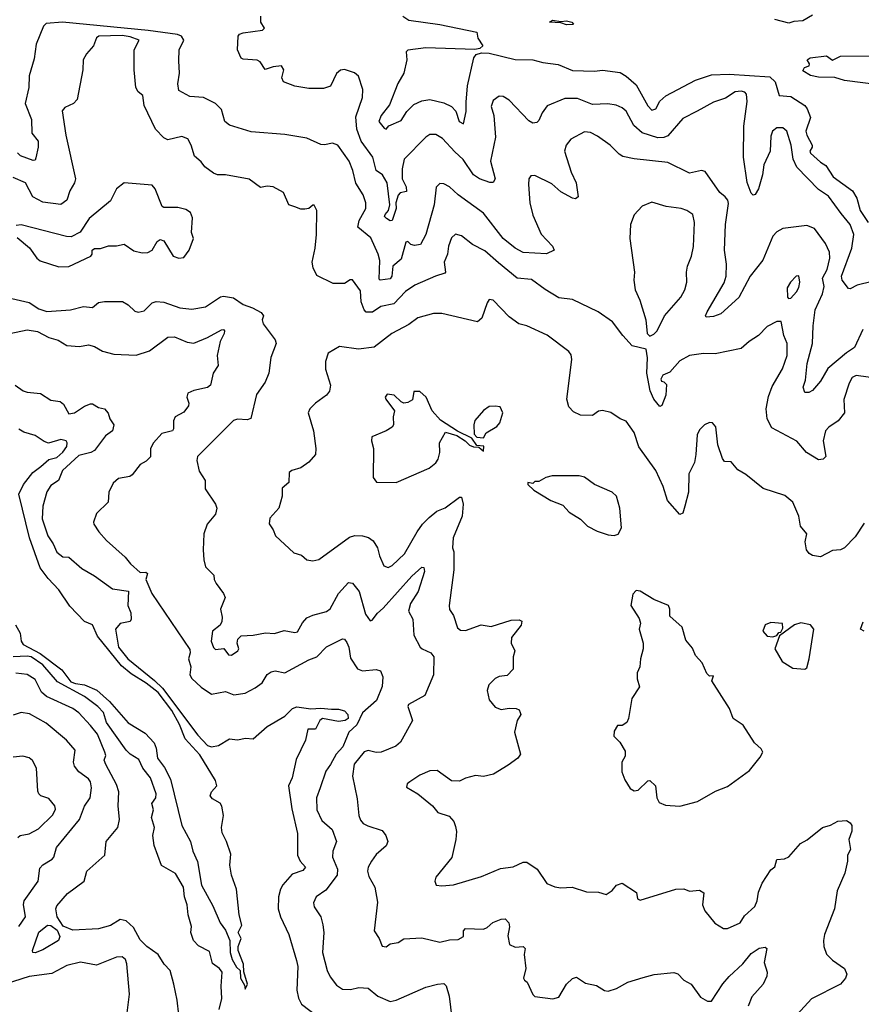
# Model space of a CAD drawing. Extents: x 1552033 to 1694788, y 811965 to 917215.
# Tile 448 of 632: x 1666688 to 1670930, y 856794 to 861758. Entities that reach past the tile are written whole.
import ezdxf

# ---------------------------------------------------------------- set-up
doc = ezdxf.new("R2010")
doc.units = 0

msp = doc.modelspace()

# ---------------------------------------------------------------- linework, layer by layer
at = {"layer": '0CON20XD'}
for points in [[(1670985, 860438.1), (1670910.2, 860419.8), (1670875, 860400), (1670865, 860401.6), (1670834.2, 860444.2), (1670830, 860465), (1670882.8, 860605), (1670892.8, 860675), (1670875, 860725.6), (1670829.5, 860780.5), (1670765, 860867.1), (1670715, 860900.8), (1670604.6, 861014.6), (1670587.1, 861055), (1670576.9, 861125), (1670555.4, 861195.4), (1670535, 861213.1), (1670505, 861212.2), (1670483.5, 861195), (1670475, 861170), (1670471.1, 861095), (1670439.5, 861025), (1670432.2, 860975), (1670412, 860905), (1670395, 860876.7), (1670385, 860872.5), (1670375, 860882.5), (1670355, 860937.5), (1670335.8, 861065), (1670339, 861221), (1670355.3, 861345), (1670351.3, 861381.3), (1670342.6, 861392.6), (1670325, 861397.9), (1670295, 861394.5), (1670245, 861362.5), (1670185, 861341.2), (1670103.4, 861296.6), (1670031.3, 861258.7), (1669955, 861172.7), (1669935, 861163.2), (1669905, 861162), (1669825, 861187.5), (1669784, 861224), (1669745, 861295.6), (1669725, 861313.3), (1669695, 861326.7), (1669652.8, 861332.8), (1669575, 861330), (1669500.2, 861360.2), (1669435, 861359.6), (1669346.9, 861323.1), (1669321.7, 861288.3), (1669305, 861248.8), (1669295, 861240), (1669275, 861236), (1669255, 861247.5), (1669155, 861351.1), (1669125, 861370.6), (1669105, 861372.5), (1669075, 861350), (1669065, 861320), (1669077.1, 861275), (1669085.8, 861165), (1669061.8, 861045), (1669084.2, 860955), (1669075, 860936.7), (1669057.1, 860937.1), (1669005, 860955.4), (1668975, 860976.2), (1668923.4, 861053.4), (1668880.7, 861090.7), (1668819.4, 861159.4), (1668785, 861178.1), (1668755, 861178.6), (1668735, 861165.6), (1668625.4, 861055), (1668615.3, 861005), (1668615.3, 860955.3), (1668635.8, 860915), (1668638.3, 860891.7), (1668605, 860885.3), (1668595, 860872.5), (1668583.3, 860835), (1668586, 860805), (1668565, 860745.5), (1668555, 860743.1), (1668536.6, 860755), (1668527.4, 860765), (1668529.6, 860775), (1668547.5, 860795), (1668553, 860825), (1668539.7, 860935), (1668515.9, 860975.9), (1668485, 860997.8), (1668468.4, 861065), (1668409.5, 861145), (1668387, 861205), (1668382.8, 861267.3), (1668415.8, 861365.8), (1668416.7, 861405), (1668395, 861472.5), (1668375, 861490), (1668325, 861506.7), (1668305, 861503.3), (1668285, 861486.7), (1668255, 861422.5), (1668219.5, 861410.5), (1668145, 861410.6), (1668075, 861421.9), (1668017.5, 861445), (1668010, 861465), (1668018.8, 861505), (1668007.5, 861525), (1667965, 861520), (1667925, 861506.2), (1667900, 861545), (1667885, 861554.2), (1667815, 861558), (1667805, 861564), (1667785.5, 861605.5), (1667788.2, 861675), (1667795.8, 861685), (1667815, 861692), (1667912.5, 861705), (1667922.5, 861715), (1667902.5, 861745), (1667902.5, 861775)], [(1668618.9, 861775), (1668650, 861755), (1668805, 861732.7), (1668992.5, 861695), (1668997.5, 861665), (1669022.5, 861625), (1669007.3, 861612.7), (1668982.3, 861607.7), (1668735, 861615.2), (1668645, 861604.5), (1668635.5, 861595), (1668639.6, 861555), (1668625, 861488), (1668593.6, 861436.4), (1668551.9, 861328.1), (1668510, 861275), (1668498.6, 861245), (1668525, 861210), (1668535, 861206.2), (1668548.2, 861221.8), (1668610.2, 861249.8), (1668639.1, 861295), (1668675, 861329.5), (1668715, 861348.5), (1668754.6, 861355.4), (1668825, 861338.8), (1668865, 861320), (1668886.5, 861296.5), (1668902.9, 861245), (1668925, 861232.5), (1668937.7, 861295), (1668938.1, 861341.9), (1668945.3, 861424.7), (1668976.9, 861565), (1668988.3, 861581.7), (1669015, 861590.4), (1669055, 861589.6), (1669185, 861556.4), (1669275, 861555.8), (1669325, 861541.1), (1669401.8, 861531.8), (1669475, 861500.9), (1669585, 861498.5), (1669625, 861503.1), (1669715, 861490.8), (1669745, 861473.2), (1669795, 861428.7), (1669855, 861323.2), (1669875, 861301.9), (1669895, 861308.2), (1669915, 861347.1), (1669945, 861373), (1670095, 861452.8), (1670175, 861479.6), (1670265, 861483.1), (1670469.5, 861469.5), (1670496.4, 861445), (1670516.1, 861376.1), (1670575, 861370.8), (1670645, 861325.5), (1670658.2, 861308.2), (1670674.4, 861265), (1670651, 861195), (1670655.2, 861175), (1670681.8, 861125), (1670683.3, 861115), (1670670.4, 861095), (1670674.2, 861085), (1670725, 861038.5), (1670752.1, 861022.1), (1670788.1, 860965), (1670886.7, 860895), (1670907.7, 860857.7), (1670925, 860795.6), (1670964.4, 860735)], [(1670685, 861779.6), (1670635, 861751.6), (1670591, 861749), (1670565, 861739.4), (1670495, 861758.1)], [(1670243.8, 860863.8), (1670216.6, 860886.6), (1670142.7, 860992.7), (1670125, 860998), (1670065, 860984.4), (1669955, 861037.1), (1669785, 861055.9), (1669728, 861068), (1669709.3, 861079.3), (1669665, 861124.4), (1669599.9, 861169.9), (1669565, 861188.2), (1669535, 861191.8), (1669465.3, 861154.7), (1669442.2, 861125), (1669433.5, 861095), (1669468.4, 860988.4), (1669493.1, 860935), (1669503.3, 860865), (1669490, 860855), (1669475, 860857.5), (1669415, 860890.4), (1669370.6, 860930.6), (1669285, 860971.4), (1669265, 860971.2), (1669254.4, 860955.6), (1669253.2, 860926.8), (1669260, 860835), (1669275, 860771.9), (1669315.7, 860675.7), (1669373.8, 860615), (1669382.5, 860595), (1669343.6, 860576.4), (1669225, 860584.5), (1669185, 860606.2), (1669124.6, 860655), (1669025, 860782.1), (1668897.5, 860875), (1668855, 860915.7), (1668825, 860930.8), (1668805, 860932), (1668786.9, 860913.1), (1668776.3, 860823.7), (1668735, 860674.2), (1668708.9, 860625), (1668678.7, 860618.7), (1668660, 860625), (1668645, 860640), (1668635, 860636.7), (1668610, 860550), (1668568.8, 860515), (1668563.2, 860465), (1668555, 860451.6), (1668505, 860444.7), (1668499.3, 860449.3), (1668503.9, 860543.9), (1668495.5, 860575), (1668457.6, 860657.6), (1668391.7, 860711.7), (1668398.6, 860745), (1668432, 860805), (1668432.8, 860835), (1668418.5, 860875), (1668382.9, 860932.9), (1668367.9, 860997.9), (1668348.9, 861045), (1668290.8, 861125), (1668265, 861135.6), (1668225, 861126.7), (1668205, 861128.5), (1668135, 861160.9), (1668025, 861179.5), (1667855, 861192.4), (1667745, 861226.2), (1667721.9, 861245), (1667705.7, 861305), (1667674.4, 861335), (1667615, 861365.3), (1667545, 861370.4), (1667489.8, 861399.8), (1667484.4, 861435), (1667492.8, 861487.3), (1667489.9, 861549.9), (1667491.6, 861605), (1667515.4, 861655), (1667504, 861674), (1667482.8, 861682.8), (1667335, 861703.7), (1666904.2, 861745.8), (1666821.2, 861738.8), (1666807.5, 861725), (1666770.9, 861635), (1666760.6, 861559.4), (1666735.8, 861474.2), (1666734.5, 861415), (1666714.6, 861335), (1666747.7, 861255), (1666749.5, 861185), (1666780, 861145), (1666780.5, 861115), (1666769.6, 861060.4), (1666765, 861048.8), (1666755, 861047.1), (1666691.9, 861071.9), (1666676.1, 861086.1)], [(1669445, 861732), (1669415, 861741.8), (1669358, 861745), (1669374.2, 861755.8), (1669415, 861748.8), (1669445, 861752.1), (1669471.4, 861745), (1669480, 861735), (1669475, 861734), (1669445, 861732)], [(1671025, 859946.4), (1670905, 859963.6), (1670885, 859952.9), (1670870, 859925), (1670843, 859843), (1670845.6, 859775), (1670814, 859736), (1670766.3, 859703.7), (1670750, 859685), (1670738.9, 859635), (1670751.4, 859555), (1670738.2, 859541.8), (1670715, 859538.1), (1670654.2, 859575), (1670605, 859632.1), (1670479.6, 859699.6), (1670455.3, 859745), (1670450.9, 859795), (1670462.2, 859857.8), (1670481.6, 859908.4), (1670533.4, 859996.6), (1670556.7, 860065), (1670556.5, 860125), (1670539.4, 860165), (1670526.7, 860236.7), (1670505, 860236.7), (1670455, 860210), (1670412, 860165), (1670365, 860135.6), (1670325, 860100), (1670193, 860073), (1670135, 860074.5), (1670065, 860064.5), (1670015, 860037.8), (1669965, 859980.9), (1669930, 859965), (1669920, 859945), (1669922.5, 859935), (1669935, 859932), (1669947.7, 859917.7), (1669945.5, 859865), (1669925, 859813.3), (1669915, 859806.7), (1669884.4, 859845), (1669866.4, 859886.4), (1669849.5, 859975), (1669853.2, 860053.2), (1669845, 860096.2), (1669775, 860114), (1669728, 860165), (1669676.2, 860235), (1669603.5, 860285), (1669475, 860346.5), (1669405, 860355.6), (1669336.9, 860396.9), (1669268.3, 860448.3), (1669195, 860453.8), (1669101.9, 860531.9), (1669031.7, 860591.7), (1668970, 860625), (1668915, 860668.1), (1668885, 860675.6), (1668865, 860658), (1668849.2, 860615), (1668843.8, 860576.2), (1668827.3, 860535), (1668834.5, 860485.5), (1668830.9, 860479.1), (1668784.2, 860465), (1668680.3, 860419.7), (1668632, 860388), (1668574.4, 860325), (1668509, 860311), (1668466.8, 860283.2), (1668435, 860283.8), (1668424.3, 860294.3), (1668408.6, 860335), (1668405, 860390), (1668365, 860446), (1668353.2, 860446.8), (1668325, 860428), (1668268.3, 860428.3), (1668185, 860467.5), (1668166.8, 860506.8), (1668162.9, 860535), (1668177.8, 860605), (1668184.2, 860674.2), (1668185.8, 860795.8), (1668171.7, 860821.7), (1668165, 860822.5), (1668145, 860806.2), (1668125, 860802.9), (1668105, 860803.1), (1668075, 860814.2), (1668043.8, 860825), (1668016.9, 860886.9), (1667965, 860914.4), (1667935, 860918.1), (1667902.1, 860912.1), (1667845, 860953.6), (1667725, 860974.6), (1667685, 860975.6), (1667665, 860983.5), (1667621.2, 861015), (1667601.7, 861041.7), (1667569.5, 861069.5), (1667552.5, 861125), (1667535, 861156.9), (1667505, 861169.5), (1667435, 861151.9), (1667415, 861161.9), (1667372.9, 861205), (1667316, 861325), (1667308.8, 861375), (1667285, 861393.3), (1667273.6, 861415), (1667264.3, 861504.3), (1667264.7, 861605), (1667290, 861655), (1667245, 861671.2), (1667205, 861677.2), (1667086.2, 861675), (1667074.5, 861665.5), (1667060, 861625), (1667024.5, 861585.5), (1667006.9, 861555), (1667005.5, 861505), (1666976.9, 861355), (1666958.8, 861335), (1666914.6, 861315.4), (1666902.6, 861297.4), (1666919.6, 861175), (1666968.8, 860955), (1666964.7, 860935), (1666940, 860895), (1666925, 860847.5), (1666895, 860825.5), (1666805, 860836.9), (1666753.7, 860863.7), (1666717.1, 860935), (1666655, 860961.9)], [(1671175, 861408.9), (1670845, 861451.1), (1670796.2, 861466.2), (1670715, 861467.9), (1670675, 861476.9), (1670635, 861500), (1670644.2, 861515.8), (1670666.7, 861525), (1670670, 861535), (1670657.5, 861555), (1670672.5, 861565), (1670755, 861575.7), (1670785, 861552.7), (1670825, 861574), (1671063.3, 861575)], [(1666885, 860510.9), (1666935, 860514), (1667046.7, 860565), (1667053.3, 860575), (1667053.3, 860595), (1667065, 860603.3), (1667095, 860603.3), (1667135, 860618), (1667175, 860617.1), (1667215, 860626.2), (1667263, 860593), (1667305, 860582.5), (1667333.2, 860583.2), (1667355.8, 860595), (1667381.2, 860638.8), (1667395, 860650), (1667415, 860642.5), (1667461.2, 860565), (1667490, 860555), (1667515, 860559.2), (1667542.5, 860595), (1667563.3, 860655), (1667553.3, 860685), (1667558.3, 860758.3), (1667549.2, 860785), (1667525, 860801.1), (1667485, 860811.1), (1667415, 860810), (1667405.9, 860815.9), (1667370.4, 860905), (1667355, 860923.5), (1667215, 860935.8), (1667175.9, 860904.1), (1667145.7, 860844.3), (1667038.2, 860755), (1666992.8, 860687.2), (1666947.3, 860662.7), (1666923.3, 860665), (1666695, 860723.3), (1666670, 860720)], [(1669865, 860162.5), (1669885, 860172.5), (1669900.5, 860189.5), (1669938.6, 860265), (1670020.5, 860359.5), (1670041.5, 860395), (1670051.5, 860435), (1670048.8, 860485), (1670053.8, 860515), (1670073.8, 860565), (1670083.6, 860613.6), (1670089.4, 860735), (1670081.4, 860775), (1670051.2, 860795), (1670022.5, 860805), (1669946.2, 860816.2), (1669875, 860838), (1669825, 860817.5), (1669785.4, 860774.6), (1669767.5, 860725), (1669762.7, 860655), (1669787.5, 860485), (1669784, 860445), (1669791.2, 860395), (1669814.1, 860344.1), (1669843.8, 860245), (1669851.2, 860175), (1669865, 860162.5)], [(1670937.3, 860195), (1670895.5, 860105), (1670855, 860078.4), (1670761.4, 859998.6), (1670725, 859935.7), (1670685, 859888), (1670665, 859877.5), (1670645, 859878.8), (1670637.7, 859905), (1670649.1, 859940.9), (1670657.1, 860025), (1670684.4, 860125), (1670687.2, 860215), (1670697.6, 860295), (1670734.8, 860375.2), (1670742.6, 860412.6), (1670734.2, 860455), (1670758.1, 860498.1), (1670771.6, 860555), (1670770, 860585), (1670749.3, 860629.3), (1670695, 860704.3), (1670655, 860720), (1670535, 860704.3), (1670505, 860687.8), (1670483.9, 860666.1), (1670434.5, 860545), (1670369.5, 860465), (1670312.4, 860357.6), (1670222, 860275), (1670185, 860260.6), (1670147.5, 860257.5), (1670144.2, 860265), (1670153.3, 860285), (1670238.3, 860431.7), (1670248.5, 860465), (1670251.3, 860525), (1670240, 860595), (1670246.5, 860725), (1670261.3, 860831.3), (1670257.8, 860847.8), (1670243.8, 860863.8)], [(1666675, 860660), (1666737, 860607), (1666774.5, 860554.5), (1666791.3, 860541.3), (1666885, 860510.9)], [(1670562.5, 860352.5), (1670575, 860353.3), (1670604, 860385), (1670615, 860407.5), (1670621.2, 860435), (1670615, 860466.7), (1670602.5, 860465), (1670573.3, 860435), (1670556.2, 860405), (1670558.3, 860358.3), (1670562.5, 860352.5)], [(1666647.9, 860352.1), (1666735, 860331.3), (1666785, 860299.7), (1666825, 860286.7), (1666944.6, 860295.4), (1667008.8, 860311.2), (1667055, 860305.8), (1667085, 860331.2), (1667115, 860336.5), (1667206.3, 860336.3), (1667235, 860320.8), (1667267.9, 860287.9), (1667285, 860282.5), (1667315, 860290.4), (1667355, 860330.5), (1667375, 860337.3), (1667415, 860332.7), (1667495, 860304.2), (1667555, 860298.8), (1667625, 860310), (1667699.8, 860360.2), (1667715, 860363.5), (1667765, 860355.4), (1667815, 860321.1), (1667862, 860305), (1667905, 860280.6), (1667916.7, 860265), (1667910, 860245), (1667915.8, 860225), (1667975, 860143.3), (1667980.8, 860125), (1667952.9, 860055), (1667942.9, 859975), (1667925, 859930), (1667882.1, 859867.9), (1667853, 859747), (1667835, 859740.2), (1667785, 859743.6), (1667765, 859736.7), (1667584.7, 859555), (1667581.1, 859535), (1667591.6, 859481.6), (1667621.9, 859435), (1667622.7, 859392.7), (1667674.2, 859315), (1667681.4, 859295), (1667675.6, 859264.4), (1667633.5, 859215), (1667616.7, 859165), (1667612.7, 859085), (1667615.6, 859035), (1667625, 859000), (1667667, 858957), (1667668, 858935), (1667677.7, 858915), (1667715.6, 858865), (1667722.9, 858845), (1667699.4, 858785), (1667708.8, 858745), (1667706.4, 858723.6), (1667697.5, 858705), (1667660, 858675), (1667653.3, 858625), (1667665, 858592.5), (1667675, 858582.5), (1667717, 858587), (1667740, 858555), (1667755, 858554.3), (1667786.9, 858575), (1667792, 858585), (1667783.3, 858615), (1667786.7, 858635), (1667805, 858652), (1667865, 858654.2), (1667926.4, 858666.4), (1667973, 858663), (1668021.4, 858678.6), (1668075, 858668.4), (1668088.8, 858671.2), (1668112.7, 858717.3), (1668135, 858741.8), (1668165, 858756), (1668235, 858774.5), (1668253.3, 858786.7), (1668295, 858865.6), (1668345, 858919.4), (1668365, 858917.1), (1668399.1, 858875), (1668430.3, 858760.3), (1668455, 858727.1), (1668465, 858730.8), (1668490.6, 858765), (1668520, 858790), (1668665, 858952.5), (1668715, 858998.1), (1668725, 858996), (1668728.6, 858975), (1668696.9, 858875), (1668657, 858815), (1668647.2, 858775), (1668670, 858735), (1668674.4, 858655), (1668706.7, 858595), (1668716, 858585), (1668760, 858565), (1668775.5, 858545.5), (1668773.1, 858455), (1668729.9, 858350.1), (1668647.5, 858305), (1668644.6, 858295), (1668667.1, 858225), (1668607.3, 858115), (1668583.3, 858095), (1668510, 858065), (1668485, 858062.9), (1668445, 858073.3), (1668425, 858067.1), (1668373.8, 858005), (1668364.7, 857944.7), (1668389.1, 857829.1), (1668396.8, 857745), (1668405, 857722.5), (1668419.2, 857705), (1668442.7, 857692.7), (1668515, 857670.6), (1668533.3, 857645), (1668544.3, 857615), (1668535, 857592), (1668485, 857548.6), (1668460.6, 857515), (1668444.7, 857485.3), (1668441.3, 857465), (1668448.2, 857438.2), (1668477.8, 857385), (1668491.7, 857308.3), (1668474.4, 857165), (1668500, 857125), (1668515, 857086.7), (1668535, 857084.3), (1668555, 857099.2), (1668595, 857105.8), (1668625, 857123.1), (1668715, 857128.2), (1668805, 857106.7), (1668855, 857118.9), (1668898.9, 857121.1), (1668924.2, 857135), (1668925.6, 857165), (1668935, 857176), (1669026.6, 857173.4), (1669045, 857180.8), (1669073, 857207), (1669115, 857223.3), (1669135, 857224.2), (1669152.9, 857205), (1669156.7, 857185), (1669148.3, 857138.3), (1669156.2, 857095), (1669185, 857081.1), (1669225, 857085.4), (1669236.4, 857075), (1669230.6, 857045), (1669240, 856975), (1669227.5, 856925), (1669232.5, 856915), (1669246.7, 856905), (1669275, 856842.5), (1669285, 856833.3), (1669375, 856821.2), (1669405, 856830), (1669445, 856896), (1669475, 856923.8), (1669495, 856931.2), (1669539.7, 856899.7), (1669595, 856888.1), (1669635, 856863.1), (1669655, 856859.4), (1669696.2, 856873.8), (1669754.2, 856905.8), (1669830.5, 856929.5), (1669885.6, 856944.4), (1669985, 856954.3), (1670005, 856947.1), (1670035, 856916.2), (1670073.3, 856895), (1670119.7, 856829.7), (1670155, 856808.8), (1670175, 856810), (1670232.8, 856897.2), (1670265, 856934.6), (1670332.4, 856997.6), (1670375, 857050), (1670415, 857076.9)], [(1670945, 859220), (1670899.4, 859150.6), (1670845, 859094.2), (1670825, 859085.6), (1670785, 859081.5), (1670725, 859050), (1670685, 859056.7), (1670667, 859067), (1670653.3, 859085), (1670647.5, 859125), (1670655.8, 859165), (1670623.3, 859205), (1670615.4, 859255), (1670584.4, 859325), (1670545, 859358.5), (1670435, 859394), (1670348.8, 859465), (1670308.3, 859488.3), (1670275, 859528.8), (1670240.5, 859530.5), (1670230, 859545), (1670206.7, 859615), (1670197.5, 859705), (1670180, 859725), (1670165, 859727.5), (1670140, 859715), (1670115, 859690), (1670103.3, 859665), (1670096.7, 859565), (1670088.8, 859525), (1670061.4, 859468.6), (1670060, 859375), (1670040, 859305), (1670030.5, 859269.5), (1670015, 859263.8), (1669953.3, 859333.3), (1669931.2, 859405), (1669893.8, 859485), (1669808.5, 859605), (1669785, 859676.2), (1669745, 859734), (1669715, 859745.8), (1669668, 859778), (1669625, 859787.1), (1669605, 859784.2), (1669575, 859762), (1669515, 859764.2), (1669480.3, 859780.3), (1669456, 859805), (1669445.6, 859845), (1669470.8, 860045), (1669467.3, 860067.3), (1669456.2, 860085), (1669347.5, 860167.5), (1669245, 860214.5), (1669204.6, 860224.6), (1669155, 860260), (1669075, 860343.8), (1669055, 860346.7), (1669045, 860330), (1669017, 860253), (1668995.8, 860234.2), (1668815, 860275.7), (1668773.4, 860276.6), (1668695, 860254.4), (1668649.3, 860220.7), (1668563.7, 860176.3), (1668475, 860106.9), (1668395, 860095.8), (1668300.5, 860109.5), (1668243.4, 860076.6), (1668229.4, 860035), (1668229.2, 859995), (1668254.3, 859915), (1668250, 859885), (1668235, 859864.2), (1668179.2, 859825), (1668150.8, 859795), (1668142, 859775), (1668168.5, 859685), (1668181.1, 859595), (1668178.6, 859565), (1668145, 859526.2), (1668105, 859498), (1668060, 859485), (1668046, 859475), (1668043.8, 859425), (1668011.2, 859395), (1668011.2, 859355), (1667993.3, 859295), (1667948.9, 859245), (1667945.6, 859215.6), (1667966.2, 859185), (1667976.7, 859155), (1668070.2, 859070.2), (1668108.1, 859058.1), (1668135, 859033.8), (1668165, 859030), (1668195, 859036), (1668350.6, 859149.4), (1668377.4, 859157.4), (1668415, 859155.4), (1668446.6, 859146.6), (1668469.5, 859129.5), (1668491.4, 859095), (1668500.8, 859055), (1668523.8, 859005), (1668545, 858996), (1668565, 859006), (1668627.5, 859065), (1668691.3, 859175), (1668718.9, 859215), (1668751.9, 859248.1), (1668790.4, 859279.6), (1668832.6, 859297.4), (1668905, 859350), (1668915, 859350), (1668924, 859315), (1668918.5, 859255), (1668873.1, 859145), (1668869.2, 859095), (1668875.6, 859075), (1668876.6, 858983.4), (1668852.2, 858805), (1668854.5, 858784.5), (1668874.3, 858754.3), (1668895, 858692), (1668910.4, 858680.4), (1668935, 858678.2), (1669013.6, 858706.4), (1669065, 858698.8), (1669165, 858731.1), (1669205, 858732.5), (1669218.8, 858725), (1669215.7, 858705), (1669166.7, 858643.3), (1669165.6, 858615), (1669184.3, 858575), (1669176.1, 858545), (1669175, 858484), (1669145, 858451.5), (1669105, 858446.4), (1669085, 858436.5), (1669051.9, 858405), (1669044.5, 858375.5), (1669055, 858328.8), (1669085, 858291.1), (1669115, 858280), (1669155, 858286.9), (1669190, 858285), (1669205, 858278.8), (1669211.2, 858265), (1669213.3, 858255), (1669196.1, 858223.9), (1669182, 858165), (1669212.5, 858055), (1669199.2, 858035), (1669150.5, 857999.5), (1669075.5, 857954.5), (1669025, 857941.9), (1668985, 857947.8), (1668935, 857934.2), (1668905, 857919.2), (1668865, 857920), (1668792.4, 857972.4), (1668755, 857970.3), (1668705, 857948.9), (1668654.3, 857915), (1668641.4, 857905), (1668637.7, 857887.7), (1668695.4, 857855.4), (1668768, 857795), (1668795, 857761.2), (1668852.3, 857742.3), (1668876.2, 857715), (1668885, 857690), (1668890, 857665), (1668887.1, 857625), (1668865.7, 857534.3), (1668786.2, 857435), (1668780, 857415), (1668787.5, 857395), (1668815, 857391.2), (1668875, 857395.8), (1669015, 857438.1), (1669111.4, 857478.6), (1669175, 857486.5), (1669225, 857510.5), (1669245, 857510), (1669295.6, 857475.6), (1669345, 857403.3), (1669385.9, 857385.9), (1669415, 857380.8), (1669473.6, 857383.6), (1669545, 857360), (1669605, 857358.8), (1669645, 857347.5), (1669675, 857366.7), (1669696.7, 857395), (1669725, 857404), (1669797.1, 857357.1), (1669802.5, 857325), (1669815, 857318.8), (1669995, 857374.3), (1670036, 857376), (1670065, 857363.8), (1670115, 857370), (1670136, 857355), (1670130, 857295), (1670141.2, 857265), (1670192.7, 857202.7), (1670235, 857176.2), (1670255, 857176), (1670320, 857205), (1670340.7, 857239.3), (1670393.4, 857286.6), (1670405.5, 857315), (1670411.5, 857358.5), (1670430.8, 857405), (1670475, 857472.5), (1670493.6, 857486.4), (1670505, 857523.3), (1670543, 857527), (1670565, 857537.5), (1670623.8, 857605), (1670657.1, 857622.9), (1670734.3, 857685.7), (1670775, 857697.1), (1670812.6, 857717.4), (1670855, 857720.8), (1670875, 857708), (1670882.5, 857695), (1670882.7, 857667.3), (1670868, 857625), (1670876.7, 857575), (1670860, 857545), (1670860.6, 857515), (1670847.5, 857455), (1670808.1, 857365), (1670794.5, 857275.5), (1670744.3, 857145), (1670739.2, 857115), (1670741.2, 857085), (1670755, 857046.7), (1670785, 857015.8), (1670846, 856975), (1670858, 856945), (1670850, 856925), (1670825, 856895.8), (1670678.7, 856821.3), (1670536, 856665)], [(1666485, 860143.1), (1666725.6, 860194.4), (1666776.7, 860185), (1666835, 860155.6), (1666881.7, 860141.7), (1666925.6, 860115.6), (1666989.5, 860110.5), (1667035, 860118.8), (1667065, 860109.6), (1667105, 860086.9), (1667161.8, 860071.8), (1667275, 860067.1), (1667341.4, 860088.6), (1667435, 860156.4), (1667468.5, 860158.5), (1667531.7, 860131.7), (1667565, 860127.3), (1667634.7, 860155.3), (1667705, 860193.6), (1667715, 860195.6), (1667719.6, 860189.6), (1667718.7, 860175), (1667698.2, 860135), (1667683.1, 860065), (1667688.6, 860015), (1667663.6, 859975), (1667649.6, 859915), (1667635, 859903.8), (1667565, 859888.5), (1667535.4, 859874.6), (1667530.5, 859855), (1667540.6, 859825), (1667538.3, 859811.7), (1667515, 859779.2), (1667472.2, 859755), (1667463.5, 859735), (1667463.1, 859695), (1667457.5, 859685), (1667405, 859670.9), (1667361.8, 859625), (1667347.9, 859595), (1667346.6, 859553.4), (1667325, 859532.2), (1667295.4, 859514.6), (1667255, 859462.5), (1667242.5, 859455), (1667185.3, 859444.7), (1667159.5, 859420.5), (1667137.7, 859375), (1667134.5, 859325.5), (1667075, 859267.5), (1667059.4, 859225), (1667062.2, 859215), (1667086.4, 859175), (1667125, 859131.3), (1667218.7, 859048.7), (1667246.7, 859015), (1667295, 858971.4), (1667323, 858973), (1667332.5, 858965), (1667323.3, 858935), (1667353, 858865), (1667545, 858583.3), (1667547.5, 858565), (1667538.8, 858535), (1667550, 858495), (1667545.6, 858455), (1667556.1, 858436.1), (1667602.5, 858392.5), (1667655, 858357.8), (1667725, 858370), (1667766.4, 858353.6)], [(1666665.4, 859915.4), (1666705, 859885.8), (1666725, 859880), (1666792.6, 859872.6), (1666845, 859838.9), (1666892.1, 859832.1), (1666908.8, 859818.8), (1666935, 859771.2), (1666963.9, 859776.1), (1667015, 859810), (1667045, 859820.8), (1667055, 859820.8), (1667085, 859802.5), (1667115, 859796.2), (1667134.2, 859774.2), (1667142.9, 859745), (1667162, 859715), (1667156, 859685), (1667120.9, 859659.1), (1667065, 859585.8), (1667046.7, 859575), (1666985, 859560), (1666903.5, 859485), (1666884, 859435), (1666845, 859409.2), (1666825, 859376.7), (1666804.2, 859305.8), (1666801.8, 859241.8), (1666828.8, 859155), (1666856.2, 859115), (1666875, 859073.3), (1666905, 859050), (1666935, 859047.5), (1667000.9, 858990.9), (1667065, 858954.3), (1667155, 858888), (1667236.4, 858876.4), (1667233.1, 858805), (1667247.6, 858767.6), (1667250, 858735), (1667245, 858723.8), (1667195, 858714.2), (1667170.8, 858685), (1667185.3, 858595), (1667233.4, 858535), (1667366.6, 858426.6), (1667406.9, 858386.9), (1667585, 858151.1), (1667635, 858098.6), (1667655, 858092.3), (1667690.7, 858099.3), (1667745, 858131.9), (1667785, 858127.5), (1667825.6, 858135.6), (1667865, 858132.5), (1667935, 858194.2), (1668023.8, 858246.2), (1668062.5, 858285), (1668085, 858293.3), (1668155, 858282.9), (1668205, 858286.4), (1668258.9, 858281.1), (1668295, 858282.4), (1668325, 858273.6), (1668341.1, 858255), (1668342.9, 858235), (1668327.8, 858225), (1668295, 858219), (1668215, 858235.3), (1668200.8, 858225), (1668179.1, 858180.9), (1668140, 858180), (1668128.8, 858125), (1668081.7, 858028.3), (1668060.9, 857935), (1668043.6, 857895), (1668059.7, 857779.7), (1668087.5, 857655), (1668088, 857545), (1668101.4, 857515), (1668128.5, 857485), (1668115, 857468.5), (1668060.8, 857449.2), (1668013.5, 857396.5), (1668001.7, 857375), (1667992.1, 857335), (1667990.6, 857275), (1668002, 857235), (1668043.8, 857145), (1668082.3, 857015), (1668089.3, 856985), (1668084.7, 856864.7), (1668094, 856824), (1668108.6, 856795), (1668185.3, 856735.3)], [(1668585, 859424), (1668752.7, 859497.3), (1668785.9, 859524.1), (1668797.7, 859542.3), (1668806.2, 859575), (1668803.3, 859625), (1668835, 859677.5), (1668891.2, 859661.2), (1668934, 859634), (1668955, 859612.5), (1668975, 859603.8), (1669001.7, 859601.7), (1669025, 859582.5), (1669027, 859607), (1668991.7, 859611.7), (1668967.5, 859647.5), (1668895, 859682.5), (1668809.4, 859739.4), (1668766.2, 859785), (1668736.2, 859855), (1668705, 859883.3), (1668675, 859882.5), (1668668.3, 859841.7), (1668645, 859827.5), (1668625, 859823.8), (1668610.5, 859830.5), (1668575.4, 859865.4), (1668540, 859870), (1668530, 859855), (1668533.3, 859845), (1668576.7, 859785), (1668570, 859755), (1668572.5, 859715), (1668565, 859702.5), (1668535.9, 859684.1), (1668463.3, 859655), (1668461.2, 859635), (1668472, 859595), (1668469.3, 859449.3), (1668486.7, 859426.7), (1668585, 859424)], [(1669025, 859650), (1669040, 859675), (1669093, 859707), (1669107.5, 859725), (1669122.5, 859775), (1669110, 859805), (1669085, 859810), (1669055, 859806.7), (1669025, 859786.7), (1668982.3, 859737.7), (1668976.7, 859715), (1668978.3, 859668.3), (1668993, 859653), (1669025, 859650)], [(1666794.4, 859505.6), (1666835, 859539.8), (1666875, 859550.3), (1666905, 859576.9), (1666925, 859606), (1666926.9, 859625), (1666921.5, 859635), (1666895, 859641.3), (1666832.9, 859622.9), (1666810.6, 859630.6), (1666765, 859661.4), (1666708.3, 859678.3), (1666682.7, 859692.7)], [(1666666.4, 858706.4), (1666690.8, 858665), (1666694.6, 858624.6), (1666705, 858607.8), (1666791.6, 858561.6), (1666900, 858480), (1666945, 858419.1), (1666969.4, 858410.6), (1667015, 858403.8), (1667077, 858377), (1667140, 858320), (1667235, 858213.5), (1667320.3, 858160.3), (1667365, 858112.2), (1667375.6, 858085.6), (1667382.5, 858035), (1667417.8, 857987.8), (1667448.3, 857928.3), (1667504.5, 857695), (1667549.4, 857615), (1667560.8, 857565), (1667583.4, 857513.4), (1667605, 857393.8), (1667660.6, 857290.6), (1667697.8, 857205), (1667725, 857168), (1667747.5, 857115), (1667748.4, 857055), (1667758.9, 857018.9), (1667781.2, 856981.2), (1667799.4, 856965), (1667800, 856925), (1667820.7, 856890.7), (1667825, 856870), (1667836.7, 856895), (1667817.8, 856957.8), (1667815.7, 856995.7), (1667789.5, 857065), (1667789.7, 857085), (1667804, 857125), (1667789.2, 857155), (1667807, 857193), (1667794.4, 857244.4), (1667780, 857375), (1667755.4, 857445), (1667746.8, 857495), (1667751.5, 857551.5), (1667730, 857615), (1667707.9, 857657.9), (1667704.4, 857685.6), (1667714.5, 857745), (1667706.9, 857793.1), (1667698.3, 857808.3), (1667659.3, 857829.3), (1667648.6, 857845), (1667654.2, 857865), (1667681.5, 857895), (1667675, 857921.8), (1667595, 858051.5), (1667522, 858132), (1667493.8, 858203.8), (1667455.1, 858275), (1667385.1, 858365), (1667325, 858413.4), (1667249.3, 858459.3), (1667200.4, 858500.4), (1667080, 858650), (1667055, 858706), (1667014.4, 858724.4), (1666941, 858801), (1666885, 858883.8), (1666830.8, 858940.8), (1666790.3, 858995), (1666736.8, 859145), (1666684.1, 859365), (1666706.2, 859415), (1666754.5, 859475.5), (1666794.4, 859505.6)], [(1669685, 859156.7), (1669705, 859163.3), (1669721.2, 859195), (1669712.5, 859295), (1669695.6, 859355.6), (1669675, 859376), (1669585, 859414), (1669535, 859451.2), (1669507.3, 859457.3), (1669372.3, 859457.7), (1669340, 859450), (1669305, 859430), (1669285, 859430), (1669275, 859420), (1669250, 859425), (1669250, 859415), (1669280, 859385), (1669365, 859333.8), (1669425, 859310), (1669457.5, 859275), (1669515, 859240), (1669550, 859205), (1669598.3, 859178.3), (1669655, 859160), (1669685, 859156.7)], [(1670015, 857792.5), (1670103.9, 857816.1), (1670195, 857868), (1670255, 857891.2), (1670367, 857973), (1670420.7, 858039.3), (1670433.3, 858065), (1670425, 858082.5), (1670391.7, 858111.7), (1670335, 858201.2), (1670283.8, 858235), (1670266.7, 858285), (1670177.5, 858425), (1670185, 858450), (1670165, 858447.5), (1670151.7, 858461.7), (1670128.8, 858515), (1670095, 858552), (1670078.8, 858588.8), (1670045, 858630), (1670026.7, 858695), (1669965, 858751.2), (1669965.6, 858785.6), (1669958.8, 858805), (1669885, 858834.2), (1669815, 858876.7), (1669795, 858880), (1669778.3, 858861.7), (1669768.6, 858805), (1669810.6, 858739.4), (1669816.7, 858715), (1669811.2, 858685), (1669831.2, 858615), (1669831.2, 858585), (1669816.7, 858535), (1669813.3, 858495), (1669801.2, 858465), (1669801.2, 858435), (1669812, 858395), (1669773.3, 858335), (1669757.5, 858235), (1669748.8, 858215), (1669725, 858200), (1669700.5, 858199.5), (1669685, 858170), (1669683.3, 858145), (1669713.3, 858115), (1669739.7, 858069.7), (1669739.2, 858045), (1669723.8, 858015), (1669723.3, 857965), (1669737.5, 857925), (1669765, 857882.5), (1669785, 857870), (1669805, 857873.3), (1669855, 857920), (1669865, 857922.5), (1669892.5, 857895), (1669900, 857835), (1669910.7, 857810.7), (1669943, 857797), (1670015, 857792.5)], [(1670483.6, 858646.4), (1670505, 858652.5), (1670515, 858667.5), (1670525, 858670), (1670535, 858690), (1670533, 858713), (1670475, 858718.8), (1670445, 858707.5), (1670434, 858675), (1670455, 858650), (1670483.6, 858646.4)], [(1670645, 858482.5), (1670655, 858490), (1670668, 858535), (1670691.2, 858685), (1670675, 858706), (1670625, 858716.9), (1670593.3, 858706.7), (1670518.3, 858651.7), (1670494.2, 858585), (1670531.2, 858521.2), (1670585, 858488.8), (1670645, 858482.5)], [(1670944.6, 858674.6), (1670925.7, 858685.7), (1670938.9, 858721.1)], [(1667766.4, 858353.6), (1667825, 858362.1), (1667875, 858389.6), (1667910.4, 858415), (1667935, 858455.7), (1667955, 858470), (1667975.6, 858475.6), (1668025, 858464.1), (1668145, 858531.1), (1668185, 858544.7), (1668234.3, 858595.7), (1668315, 858636.5), (1668325, 858634.2), (1668337.5, 858617.5), (1668346.9, 858595), (1668355, 858539.2), (1668390.9, 858485), (1668415, 858475.4), (1668485, 858482.2), (1668505.8, 858475), (1668518, 858445), (1668515.7, 858395.7), (1668485.6, 858325), (1668415, 858263.8), (1668387.3, 858202.7), (1668346.7, 858165), (1668317.5, 858092.5), (1668282.9, 858055), (1668255, 858002), (1668230.2, 857969.8), (1668202.9, 857885), (1668184.7, 857835), (1668184.8, 857774.8), (1668211.2, 857721.2), (1668263.2, 857675), (1668284.6, 857615), (1668266.4, 857565), (1668264.6, 857535.4), (1668289.2, 857475), (1668288.2, 857445), (1668230.5, 857369.5), (1668182.5, 857335), (1668169.2, 857305), (1668172.5, 857285), (1668205.4, 857235.4), (1668216.5, 857195), (1668221.5, 857155), (1668214.2, 857055), (1668237.8, 856965), (1668252.8, 856932.8), (1668285, 856890), (1668315, 856870), (1668355, 856867.7), (1668398, 856878), (1668444.3, 856874.3), (1668492.5, 856835), (1668555, 856808.2), (1668585, 856814.8), (1668735, 856879.6), (1668793.8, 856895), (1668825, 856898.1), (1668837.1, 856887.1), (1668853.5, 856835), (1668866.6, 856723.4)], [(1667693.1, 856766.9), (1667706.3, 856823.7), (1667703, 856885), (1667708.1, 856955), (1667694.7, 856975), (1667660.3, 857000.3), (1667645, 857059.5), (1667589.1, 857089.1), (1667564.7, 857115), (1667551.1, 857155), (1667553.8, 857186.2), (1667536.3, 857245), (1667532.4, 857295), (1667518.6, 857335), (1667513.8, 857385), (1667472.4, 857452.4), (1667403.3, 857493.3), (1667366.4, 857595), (1667358.9, 857645), (1667366.5, 857685), (1667351.5, 857735), (1667361.9, 857775), (1667354.1, 857805.9), (1667374, 857835), (1667375.5, 857854.5), (1667347.1, 857935), (1667309.1, 857985), (1667287.9, 858027.9), (1667244.5, 858055), (1667225, 858074.5), (1667126, 858215), (1667110, 858265), (1667081.7, 858295), (1667014.7, 858345), (1666879, 858419), (1666803.5, 858505), (1666745, 858544.8), (1666725, 858549.2), (1666655.2, 858545.2)], [(1667489.3, 856740.7), (1667482, 856815), (1667465.4, 856894.6), (1667445.9, 856965), (1667416.4, 856996.4), (1667386.4, 857045), (1667328.8, 857085), (1667295, 857118), (1667261.5, 857181.5), (1667225, 857214.6), (1667195, 857222.1), (1667145, 857191.5), (1667085, 857173.6), (1666955, 857166.7), (1666906.9, 857186.9), (1666876.6, 857235), (1666869.6, 857275), (1666875, 857290), (1666928.1, 857351.9), (1667012.5, 857415), (1667026.7, 857465), (1667117.5, 857545), (1667123.5, 857615), (1667182.4, 857685), (1667190, 857725), (1667183.3, 857795), (1667187.6, 857865), (1667175, 857901.1), (1667122.2, 858002.2), (1667113.2, 858025), (1667121.1, 858048.9), (1667117.7, 858065), (1667080.7, 858155), (1667045, 858200), (1666985, 858262.4), (1666955, 858284.8), (1666822.4, 858345), (1666798.2, 858368.2), (1666765, 858430.6), (1666725, 858456.1), (1666667.4, 858462.6)], [(1666683.3, 857186.7), (1666717.1, 857235), (1666707.3, 857297.3), (1666710.4, 857315), (1666780.2, 857415), (1666789.6, 857480.4), (1666805, 857496.7), (1666852, 857525), (1666860, 857535), (1666873.6, 857585), (1666989.4, 857725), (1667015, 857792), (1667043.5, 857835), (1667049.2, 857885), (1667044.5, 857915), (1667035, 857930.6), (1666985.5, 857965), (1666964, 857994), (1666958.2, 858015), (1666966.5, 858075), (1666923.5, 858125), (1666821.3, 858211.3), (1666737.9, 858257.9), (1666695.3, 858264.7), (1666655, 858250.9)], [(1666678.6, 857635), (1666690, 857645), (1666736.2, 857653.8), (1666781.7, 857678.3), (1666855, 857748.8), (1666868.3, 857778.3), (1666864, 857795), (1666835, 857831.2), (1666794.3, 857844.3), (1666783.8, 857855), (1666778.3, 857868.3), (1666771.9, 857985), (1666753, 858023), (1666735, 858036), (1666703.9, 858043.9), (1666655, 858039.2)], [(1666765, 857053.8), (1666754.6, 857054.6), (1666751.8, 857065), (1666785, 857156.6), (1666828, 857192), (1666845, 857190.8), (1666877.4, 857167.4), (1666890.8, 857135), (1666884.1, 857115.9), (1666805, 857068.4), (1666765, 857053.8)], [(1670415, 857076.9), (1670445, 857082), (1670453.8, 857075), (1670440.9, 857005), (1670455.7, 856955), (1670454.4, 856935), (1670435.6, 856895), (1670377.8, 856832.2), (1670360.3, 856785)], [(1667222.2, 856697.8), (1667241.5, 856845), (1667227.9, 856997.9), (1667220.3, 857020.3), (1667205, 857032.9), (1667175, 857031.4), (1667075, 856991.2), (1666995, 857006.2), (1666925, 856989.1), (1666850.4, 856949.6), (1666735, 856934.2), (1666614.8, 856895.2)]]:
    msp.add_lwpolyline(points, dxfattribs=at)

doc.saveas('drawing.dxf')
